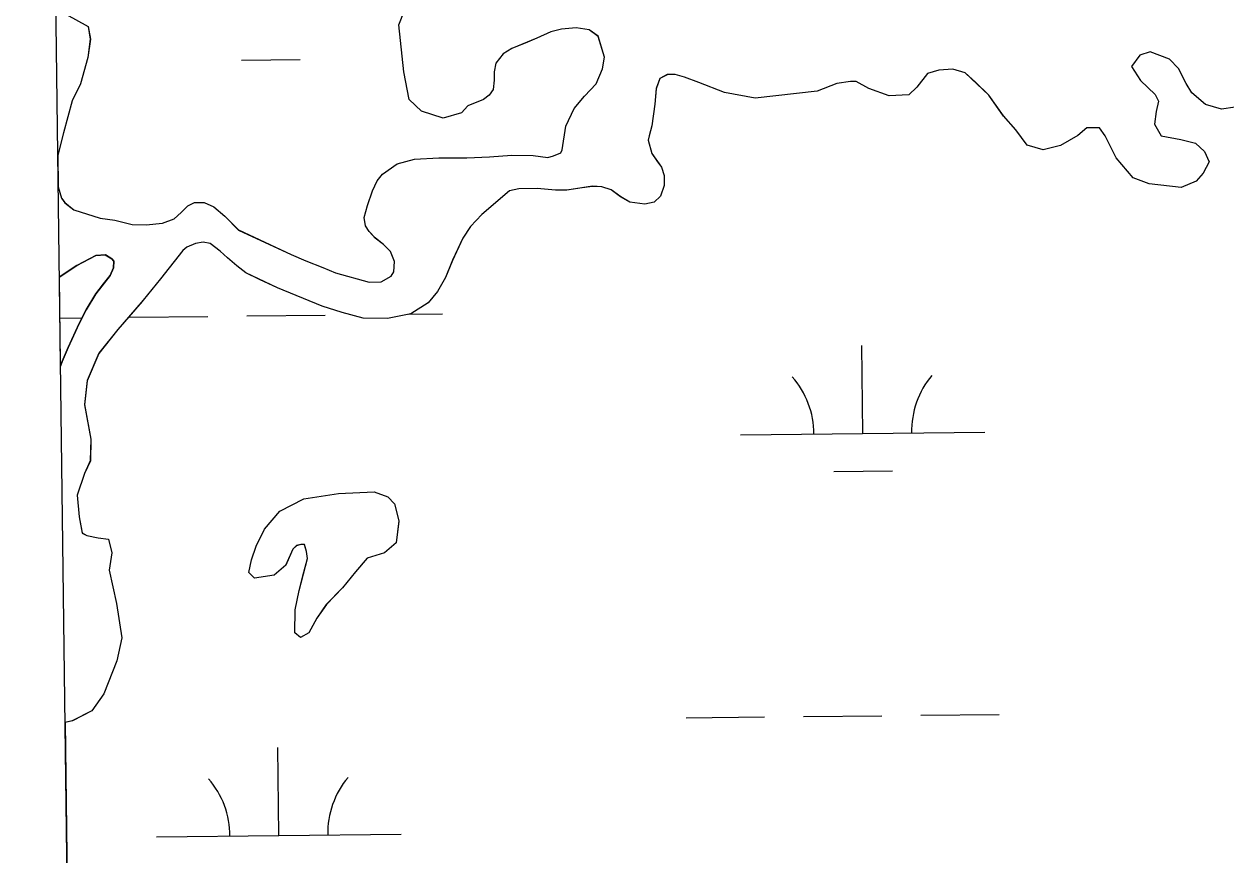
# Model space of a CAD drawing. Extents: x 3734862 to 3772949, y 391520 to 417239.
# Drawn here: x 3738832.3 to 3739323.8, y 413647.2 to 413987 of the extents above; entities that cross this region are included whole.
import ezdxf

# ---------------------------------------------------------------- set-up
doc = ezdxf.new("R2010")
doc.units = 0
for name, color, linetype in [('V-GRID-FRAM', 7, 'Continuous'), ('V-TOPO-SHOR', 7, 'Continuous'), ('V-WETL-SWMP', 7, 'Continuous')]:
    doc.layers.add(name, color=color, linetype=linetype)

msp = doc.modelspace()

# ---------------------------------------------------------------- linework, layer by layer
at = {"layer": 'V-GRID-FRAM'}
msp.add_lwpolyline([(3738832.32, 415033.81), (3770599.18, 415447.36), (3770843.79, 397266.59), (3739061.07, 396852.84), (3738832.32, 415033.81)], dxfattribs=at)
at = {"layer": 'V-TOPO-SHOR'}
for points in [[(3739013.75, 413953.55), (3739011.23, 413950.66), (3739003.7, 413948.43), (3738994.84, 413951.39), (3738989.76, 413956.16), (3738987.6, 413967.44), (3738985.57, 413986.69), (3738989.98, 413997.86), (3739003.61, 414000.92), (3739021.95, 414004.84), (3739025.33, 414005.6)], [(3738845.41, 413993.21), (3738858.57, 413985.95), (3738859.42, 413980.78), (3738858.36, 413973.3), (3738855.38, 413962.57), (3738851.98, 413955.6), (3738848.49, 413942.53), (3738846.16, 413933.41)], [(3738869.48, 413906.83), (3738876.54, 413905.05), (3738882.24, 413904.85), (3738888.95, 413905.53), (3738893.7, 413907.33), (3738896.6, 413909.93), (3738899.3, 413912.65), (3738901.98, 413913.98), (3738905.92, 413914.02), (3738909.93, 413912.28), (3738914.49, 413908.46), (3738920, 413902.76), (3738941.5, 413892.77), (3738947.56, 413890.21), (3738954.5, 413887.44), (3738959.68, 413885.19), (3738973.39, 413881.42), (3738978.42, 413881.63), (3738982.49, 413883.93), (3738983.6, 413885.68), (3738983.87, 413889.91), (3738982.16, 413893.97), (3738979.26, 413896.88), (3738975.95, 413899.49), (3738973.44, 413902.09), (3738971.9, 413904.48), (3738971.37, 413907.93), (3738972.82, 413912.83), (3738974.79, 413918.8), (3738976.73, 413922.9), (3738978.94, 413925.62), (3738984.91, 413929.85), (3738992.03, 413931.7), (3739001.98, 413932.23), (3739013.4, 413932.34), (3739022.65, 413932.68), (3739031.82, 413933.32), (3739040.57, 413933.17), (3739046.56, 413932.39), (3739048.84, 413933.04), (3739051.81, 413934.37), (3739052.42, 413935.54), (3739053.86, 413945.16), (3739057.32, 413952.49), (3739061.44, 413957.44), (3739066.25, 413962.58), (3739068.91, 413968.64), (3739069.67, 413973.45), (3739067.06, 413981.95), (3739063.46, 413984.57), (3739058.16, 413985.45), (3739052.14, 413984.85), (3739047.7, 413983.74), (3739042.04, 413981.18), (3739037.19, 413979.19), (3739031.84, 413977.02), (3739028.26, 413974.81), (3739025.25, 413971.02), (3739024.5, 413967.49), (3739024.54, 413964.04), (3739024.19, 413960.21), (3739022.47, 413957.88), (3739020.18, 413956.14), (3739013.75, 413953.55)], [(3739300.71, 413972.64), (3739292.79, 413975.58), (3739288.56, 413974.25), (3739285.2, 413969.61), (3739288.86, 413963.93), (3739294.85, 413958.21), (3739296.21, 413955.38), (3739295.21, 413951.18), (3739294.66, 413946.03), (3739297.39, 413941.3), (3739305.33, 413939.76), (3739311.4, 413938.26), (3739315.09, 413934.92), (3739316.9, 413930.67), (3739314.48, 413926.02), (3739311.61, 413922.79), (3739305.48, 413920.08), (3739292.39, 413921.7), (3739285.86, 413924.15), (3739278.97, 413932.23), (3739274.43, 413941.21), (3739272.14, 413944.52), (3739266.98, 413944.61), (3739263.18, 413941.39), (3739256.09, 413937.29), (3739249.03, 413935.53), (3739242.5, 413937.51), (3739237.92, 413943.68), (3739232.86, 413949.38), (3739226.9, 413957.91), (3739221.36, 413963.16), (3739217.21, 413966.98), (3739212.08, 413968.47), (3739206.45, 413968.09), (3739201.74, 413966.76), (3739197.43, 413961.21), (3739194.1, 413957.98), (3739186.13, 413957.64), (3739177.74, 413960.59), (3739172.63, 413963.48), (3739170.29, 413963.52), (3739164.66, 413962.68), (3739156.64, 413959.53)], [(3739327.57, 413952.99), (3739321.93, 413952.14), (3739315.41, 413954.13), (3739309.86, 413958.9), (3739307.58, 413962.69), (3739304.4, 413968.83), (3739300.71, 413972.64)], [(3739118.82, 413959.01), (3739108.26, 413963.12), (3739102.39, 413965.28), (3739098.57, 413966.33), (3739095.32, 413966.28), (3739092.34, 413964.66), (3739090.79, 413960.55), (3739090.3, 413954.16), (3739089.07, 413945.32), (3739087.92, 413941.21), (3739087.6, 413939.44), (3739088.98, 413934.01), (3739091.1, 413931.02), (3739092.93, 413928.43), (3739094.05, 413925.07), (3739094.08, 413920.93), (3739092.64, 413916.63), (3739089.94, 413914.21), (3739086.19, 413913.38), (3739080.1, 413914.17), (3739076.29, 413916.3), (3739072.41, 413919.22), (3739068.58, 413920.36), (3739064.75, 413920.62), (3739060.61, 413920), (3739054.29, 413919.02), (3739049.67, 413919.1), (3739042.1, 413919.71), (3739034.72, 413919.64), (3739030.77, 413918.72), (3739019.59, 413909.16), (3739014.88, 413904.21), (3739011.75, 413899.44), (3739007.57, 413890.36), (3739004.7, 413883.32), (3739001.45, 413877.66), (3738997.64, 413873), (3738990.48, 413868.49), (3738981, 413866.58), (3738970.96, 413866.74), (3738962.44, 413869.05), (3738954.21, 413871.64), (3738936.03, 413879.12), (3738928.61, 413882.59), (3738923.04, 413885.24), (3738919.35, 413888.06), (3738915.56, 413891.37), (3738912.55, 413894.17), (3738908.47, 413897.29), (3738905.63, 413897.73), (3738902.47, 413897.19), (3738898.9, 413895.77), (3738897.21, 413894.32), (3738888.06, 413882.76), (3738881.01, 413874.09)], [(3739156.64, 413959.53), (3739131.29, 413956.66), (3739118.82, 413959.01)], [(3738846.32, 413920.4), (3738847.59, 413915.84), (3738848.96, 413913.94), (3738852.66, 413911.07), (3738863.38, 413907.61), (3738869.48, 413906.83)], [(3738850.38, 413854.75), (3738854.86, 413864.52), (3738857.71, 413870.17), (3738861.65, 413876.7), (3738864.77, 413880.78), (3738867.48, 413884.18), (3738868.91, 413887.31), (3738869.05, 413889.96), (3738868.28, 413890.96), (3738865.56, 413892.58), (3738861.71, 413892.35), (3738853.97, 413888.24), (3738847.51, 413884.02), (3738846.79, 413883.46)], [(3738881.01, 413874.09), (3738880.64, 413873.59), (3738870.61, 413862.04), (3738862.95, 413852.33), (3738858.08, 413841.16), (3738856.98, 413831.34), (3738859.57, 413817.23), (3738859.42, 413808.33), (3738856.99, 413803.22), (3738854.04, 413794.36), (3738854.83, 413785.45), (3738856.13, 413778.86), (3738857.99, 413777.9)], [(3738847.25, 413847.15), (3738847.92, 413848.99), (3738850.38, 413854.75)], [(3738942.24, 413772.31), (3738939.33, 413765.79), (3738934.57, 413761.65), (3738926.58, 413760.38), (3738924.28, 413762.76), (3738925.3, 413767.9), (3738927.27, 413773.49), (3738930.66, 413780.46), (3738936.87, 413787.86), (3738946.8, 413792.85), (3738960.89, 413794.96), (3738975.43, 413795.67), (3738981.02, 413793.7), (3738983.78, 413790.84), (3738985.54, 413783.78), (3738984.46, 413774.9), (3738979.71, 413770.76), (3738972.64, 413768.53), (3738967.87, 413762.99), (3738962.61, 413756.51), (3738955.93, 413749.59), (3738952.09, 413744.03), (3738948.71, 413737.99), (3738945.4, 413736.17), (3738943.09, 413738.09), (3738943.25, 413747.46), (3738944.78, 413755.4), (3738946.78, 413762.86), (3738948.27, 413768.46), (3738947.85, 413771.28), (3738946.96, 413774.1), (3738945.56, 413774.13), (3738943.67, 413773.69), (3738942.24, 413772.31)], [(3738857.99, 413777.9), (3738862.66, 413776.89), (3738866.87, 413776.35), (3738868.18, 413770.7), (3738867.13, 413763.69), (3738870.19, 413750.05), (3738872.3, 413735.96), (3738870.27, 413726.62), (3738864.9, 413713.12), (3738860.1, 413706.17), (3738852.06, 413702.08), (3738849.08, 413701.34)]]:
    msp.add_lwpolyline(points, dxfattribs=at)
at = {"layer": 'V-WETL-SWMP'}
for p, q in [((3738985.58, 413986.69), (3738989.98, 413997.87)), ((3738845.41, 413993.22), (3738858.57, 413985.95)), ((3738858.57, 413985.95), (3738859.43, 413980.79)), ((3738987.6, 413967.45), (3738985.58, 413986.69)), ((3739047.7, 413983.75), (3739042.05, 413981.18)), ((3739052.15, 413984.86), (3739047.7, 413983.75)), ((3739058.16, 413985.45), (3739052.15, 413984.86)), ((3739063.46, 413984.57), (3739058.16, 413985.45)), ((3739067.06, 413981.96), (3739063.46, 413984.57)), ((3738859.43, 413980.79), (3738858.37, 413973.31)), ((3739042.05, 413981.18), (3739031.84, 413977.02)), ((3739069.67, 413973.45), (3739067.06, 413981.96)), ((3738858.37, 413973.31), (3738855.38, 413962.58)), ((3739028.26, 413974.82), (3739025.25, 413971.03)), ((3739031.84, 413977.02), (3739028.26, 413974.82)), ((3739068.91, 413968.64), (3739069.67, 413973.45)), ((3739288.56, 413974.25), (3739285.2, 413969.62)), ((3739292.79, 413975.58), (3739288.56, 413974.25)), ((3739300.71, 413972.64), (3739292.79, 413975.58)), ((3738921.18, 413972.24), (3738945.18, 413972.5)), ((3739025.25, 413971.03), (3739024.5, 413967.5)), ((3739066.25, 413962.58), (3739068.91, 413968.64)), ((3739212.08, 413968.47), (3739206.45, 413968.09)), ((3739217.21, 413966.98), (3739212.08, 413968.47)), ((3739285.2, 413969.62), (3739288.86, 413963.94)), ((3739304.4, 413968.83), (3739300.71, 413972.64)), ((3739307.58, 413962.69), (3739304.4, 413968.83)), ((3738989.76, 413956.17), (3738987.6, 413967.45)), ((3739024.54, 413964.05), (3739024.19, 413960.22)), ((3739024.5, 413967.5), (3739024.54, 413964.05)), ((3739092.34, 413964.66), (3739090.8, 413960.56)), ((3739095.32, 413966.29), (3739092.34, 413964.66)), ((3739098.57, 413966.33), (3739095.32, 413966.29)), ((3739102.39, 413965.29), (3739098.57, 413966.33)), ((3739108.26, 413963.12), (3739102.39, 413965.29)), ((3739170.29, 413963.53), (3739164.66, 413962.68)), ((3739172.64, 413963.49), (3739170.29, 413963.53)), ((3739177.74, 413960.59), (3739172.64, 413963.49)), ((3739201.74, 413966.76), (3739197.44, 413961.21)), ((3739206.45, 413968.09), (3739201.74, 413966.76)), ((3739226.9, 413957.92), (3739217.21, 413966.98)), ((3739288.86, 413963.94), (3739294.85, 413958.21)), ((3738855.38, 413962.58), (3738851.99, 413955.6)), ((3739024.19, 413960.22), (3739022.47, 413957.88)), ((3739061.44, 413957.44), (3739066.25, 413962.58)), ((3739090.8, 413960.56), (3739090.3, 413954.17)), ((3739118.82, 413959.01), (3739108.26, 413963.12)), ((3739131.29, 413956.67), (3739118.82, 413959.01)), ((3739156.64, 413959.53), (3739131.29, 413956.67)), ((3739164.66, 413962.68), (3739156.64, 413959.53)), ((3739186.13, 413957.65), (3739177.74, 413960.59)), ((3739197.44, 413961.21), (3739194.1, 413957.98)), ((3739309.86, 413958.91), (3739307.58, 413962.69)), ((3739315.41, 413954.13), (3739309.86, 413958.91)), ((3738851.99, 413955.6), (3738848.49, 413942.54)), ((3738994.84, 413951.4), (3738989.76, 413956.17)), ((3739013.75, 413953.56), (3739011.23, 413950.66)), ((3739020.18, 413956.15), (3739013.75, 413953.56)), ((3739022.47, 413957.88), (3739020.18, 413956.15)), ((3739057.33, 413952.49), (3739061.44, 413957.44)), ((3739090.3, 413954.17), (3739089.07, 413945.33)), ((3739194.1, 413957.98), (3739186.13, 413957.65)), ((3739232.86, 413949.39), (3739226.9, 413957.92)), ((3739294.85, 413958.21), (3739296.21, 413955.38)), ((3739296.21, 413955.38), (3739295.21, 413951.18)), ((3739321.93, 413952.15), (3739315.41, 413954.13)), ((3739003.7, 413948.44), (3738994.84, 413951.4)), ((3739011.23, 413950.66), (3739003.7, 413948.44)), ((3739053.86, 413945.17), (3739057.33, 413952.49)), ((3739237.92, 413943.68), (3739232.86, 413949.39)), ((3739295.21, 413951.18), (3739294.66, 413946.03)), ((3739327.57, 413952.99), (3739321.93, 413952.15)), ((3739052.42, 413935.55), (3739053.86, 413945.17)), ((3739089.07, 413945.33), (3739087.92, 413941.21)), ((3739242.5, 413937.51), (3739237.92, 413943.68)), ((3739266.99, 413944.61), (3739263.18, 413941.39)), ((3739272.14, 413944.53), (3739266.99, 413944.61)), ((3739274.43, 413941.21), (3739272.14, 413944.53)), ((3739294.66, 413946.03), (3739297.39, 413941.3)), ((3738848.49, 413942.54), (3738846.16, 413933.41)), ((3739087.92, 413941.21), (3739087.6, 413939.45)), ((3739087.6, 413939.45), (3739088.98, 413934.01)), ((3739263.18, 413941.39), (3739256.09, 413937.29)), ((3739278.97, 413932.23), (3739274.43, 413941.21)), ((3739297.39, 413941.3), (3739305.33, 413939.77)), ((3739305.33, 413939.77), (3739311.4, 413938.26)), ((3739048.84, 413933.05), (3739051.81, 413934.38)), ((3739051.81, 413934.38), (3739052.42, 413935.55)), ((3739088.98, 413934.01), (3739092.93, 413928.44)), ((3739249.03, 413935.53), (3739242.5, 413937.51)), ((3739256.09, 413937.29), (3739249.03, 413935.53)), ((3739311.4, 413938.26), (3739315.09, 413934.92)), ((3739315.09, 413934.92), (3739316.9, 413930.68)), ((3738846.16, 413933.41), (3738846.32, 413920.42)), ((3738978.94, 413925.63), (3738984.91, 413929.86)), ((3738984.91, 413929.86), (3738992.03, 413931.71)), ((3738992.03, 413931.71), (3739001.98, 413932.24)), ((3739001.98, 413932.24), (3739013.4, 413932.34)), ((3739013.4, 413932.34), (3739022.65, 413932.69)), ((3739022.65, 413932.69), (3739031.82, 413933.32)), ((3739031.82, 413933.32), (3739040.57, 413933.18)), ((3739040.57, 413933.18), (3739046.57, 413932.39)), ((3739046.57, 413932.39), (3739048.84, 413933.05)), ((3739285.86, 413924.15), (3739278.97, 413932.23)), ((3739316.9, 413930.68), (3739314.48, 413926.03)), ((3738976.73, 413922.91), (3738978.94, 413925.63)), ((3739092.93, 413928.44), (3739094.06, 413925.07)), ((3739094.06, 413925.07), (3739094.09, 413920.94)), ((3739292.39, 413921.7), (3739285.86, 413924.15)), ((3739314.48, 413926.03), (3739311.62, 413922.8)), ((3738846.32, 413920.42), (3738847.59, 413915.85)), ((3738974.79, 413918.8), (3738976.73, 413922.91)), ((3739034.72, 413919.64), (3739030.77, 413918.72)), ((3739042.1, 413919.72), (3739034.72, 413919.64)), ((3739049.67, 413919.1), (3739042.1, 413919.72)), ((3739054.29, 413919.03), (3739049.67, 413919.1)), ((3739064.75, 413920.63), (3739054.29, 413919.03)), ((3739068.59, 413920.37), (3739064.75, 413920.63)), ((3739072.41, 413919.22), (3739068.59, 413920.37)), ((3739076.3, 413916.31), (3739072.41, 413919.22)), ((3739094.09, 413920.94), (3739092.64, 413916.63)), ((3739305.48, 413920.09), (3739292.39, 413921.7)), ((3739311.62, 413922.8), (3739305.48, 413920.09)), ((3738847.59, 413915.85), (3738848.96, 413913.95)), ((3738972.82, 413912.83), (3738974.79, 413918.8)), ((3739030.77, 413918.72), (3739019.59, 413909.16)), ((3739080.1, 413914.18), (3739076.3, 413916.31)), ((3739086.19, 413913.39), (3739080.1, 413914.18)), ((3739089.94, 413914.21), (3739086.19, 413913.39)), ((3739092.64, 413916.63), (3739089.94, 413914.21)), ((3738848.96, 413913.95), (3738852.67, 413911.08)), ((3738852.67, 413911.08), (3738863.39, 413907.62)), ((3738893.7, 413907.33), (3738896.6, 413909.94)), ((3738896.6, 413909.94), (3738899.3, 413912.65)), ((3738899.3, 413912.65), (3738901.98, 413913.99)), ((3738901.98, 413913.99), (3738905.92, 413914.02)), ((3738905.92, 413914.02), (3738909.93, 413912.28)), ((3738909.93, 413912.28), (3738914.49, 413908.47)), ((3738971.37, 413907.93), (3738972.82, 413912.83)), ((3738863.39, 413907.62), (3738869.49, 413906.84)), ((3738869.49, 413906.84), (3738876.54, 413905.05)), ((3738876.54, 413905.05), (3738882.25, 413904.86)), ((3738882.25, 413904.86), (3738888.95, 413905.54)), ((3738888.95, 413905.54), (3738893.7, 413907.33)), ((3738914.49, 413908.47), (3738920.01, 413902.77)), ((3738971.9, 413904.48), (3738971.37, 413907.93)), ((3738973.44, 413902.1), (3738971.9, 413904.48)), ((3739019.59, 413909.16), (3739014.88, 413904.22)), ((3738920.01, 413902.77), (3738941.5, 413892.77)), ((3738975.95, 413899.5), (3738973.44, 413902.1)), ((3738979.26, 413896.88), (3738975.95, 413899.5)), ((3739011.75, 413899.45), (3739007.57, 413890.37)), ((3739014.88, 413904.22), (3739011.75, 413899.45)), ((3738898.9, 413895.78), (3738897.21, 413894.33)), ((3738902.47, 413897.2), (3738898.9, 413895.78)), ((3738905.63, 413897.74), (3738902.47, 413897.2)), ((3738908.48, 413897.3), (3738905.63, 413897.74)), ((3738912.56, 413894.18), (3738908.48, 413897.3)), ((3738982.16, 413893.98), (3738979.26, 413896.88)), ((3738853.97, 413888.24), (3738861.71, 413892.34)), ((3738861.71, 413892.34), (3738865.55, 413892.58)), ((3738865.55, 413892.58), (3738868.28, 413890.96)), ((3738868.28, 413890.96), (3738869.05, 413889.96)), ((3738869.05, 413889.96), (3738868.91, 413887.31)), ((3738897.21, 413894.33), (3738888.06, 413882.77)), ((3738915.56, 413891.37), (3738912.56, 413894.18)), ((3738919.35, 413888.07), (3738915.56, 413891.37)), ((3738941.5, 413892.77), (3738947.56, 413890.22)), ((3738947.56, 413890.22), (3738954.5, 413887.44)), ((3738983.87, 413889.92), (3738982.16, 413893.98)), ((3738983.6, 413885.69), (3738983.87, 413889.92)), ((3739007.57, 413890.37), (3739004.7, 413883.33)), ((3738847.51, 413884.02), (3738853.97, 413888.24)), ((3738868.91, 413887.31), (3738867.48, 413884.18)), ((3738923.04, 413885.25), (3738919.35, 413888.07)), ((3738936.03, 413879.13), (3738923.04, 413885.25)), ((3738954.5, 413887.44), (3738959.68, 413885.19)), ((3738959.68, 413885.19), (3738973.4, 413881.43)), ((3738982.49, 413883.94), (3738983.6, 413885.69)), ((3738846.79, 413883.46), (3738847.51, 413884.02)), ((3738847.25, 413847.16), (3738846.79, 413883.46)), ((3738867.48, 413884.18), (3738861.65, 413876.7)), ((3738888.06, 413882.77), (3738881.01, 413874.1)), ((3738973.4, 413881.43), (3738978.42, 413881.64)), ((3738978.42, 413881.64), (3738982.49, 413883.94)), ((3739004.7, 413883.33), (3739001.46, 413877.67)), ((3738861.65, 413876.7), (3738857.71, 413870.18)), ((3738954.22, 413871.65), (3738936.03, 413879.13)), ((3739001.46, 413877.67), (3738997.64, 413873.01)), ((3738857.71, 413870.18), (3738854.86, 413864.52)), ((3738881.01, 413874.1), (3738870.61, 413862.05)), ((3738962.44, 413869.06), (3738954.22, 413871.65)), ((3738997.64, 413873.01), (3738990.48, 413868.5)), ((3738847, 413866.71), (3738856.01, 413866.8)), ((3738875.45, 413867.12), (3738907.44, 413867.45)), ((3738923.44, 413867.62), (3738955.44, 413867.96)), ((3738970.97, 413866.75), (3738962.44, 413869.06)), ((3738981, 413866.59), (3738970.97, 413866.75)), ((3738990.48, 413868.5), (3738981, 413866.59)), ((3738989.59, 413868.32), (3739003.44, 413868.47)), ((3738854.86, 413864.52), (3738850.38, 413854.75)), ((3738870.61, 413862.05), (3738862.95, 413852.34)), ((3739175.28, 413819.54), (3739174.9, 413855.54)), ((3738850.38, 413854.75), (3738847.92, 413848.99)), ((3738862.95, 413852.34), (3738858.09, 413841.17)), ((3738847.92, 413848.99), (3738847.25, 413847.16)), ((3738858.09, 413841.17), (3738856.99, 413831.35)), ((3738856.99, 413831.35), (3738859.57, 413817.25)), ((3738859.57, 413817.25), (3738859.43, 413808.35)), ((3739125.28, 413819.01), (3739225.28, 413820.07)), ((3738859.43, 413808.35), (3738857, 413803.23)), ((3738857, 413803.23), (3738854.04, 413794.38)), ((3739163.44, 413803.98), (3739187.44, 413804.24)), ((3738854.04, 413794.38), (3738854.83, 413785.46)), ((3738936.88, 413787.87), (3738946.8, 413792.86)), ((3738946.8, 413792.86), (3738960.89, 413794.98)), ((3738960.89, 413794.98), (3738975.43, 413795.68)), ((3738975.43, 413795.68), (3738981.02, 413793.71)), ((3738981.02, 413793.71), (3738983.79, 413790.85)), ((3738930.67, 413780.47), (3738936.88, 413787.87)), ((3738983.79, 413790.85), (3738985.55, 413783.8)), ((3738854.83, 413785.46), (3738856.13, 413778.88)), ((3738985.55, 413783.8), (3738984.46, 413774.91)), ((3738856.13, 413778.88), (3738857.99, 413777.91)), ((3738857.99, 413777.91), (3738862.66, 413776.9)), ((3738862.66, 413776.9), (3738866.87, 413776.36)), ((3738927.27, 413773.5), (3738930.67, 413780.47)), ((3738866.87, 413776.36), (3738868.18, 413770.72)), ((3738925.31, 413767.91), (3738927.27, 413773.5)), ((3738942.25, 413772.32), (3738939.33, 413765.81)), ((3738943.68, 413773.7), (3738942.25, 413772.32)), ((3738945.56, 413774.14), (3738943.68, 413773.7)), ((3738946.96, 413774.12), (3738945.56, 413774.14)), ((3738947.85, 413771.29), (3738946.96, 413774.12)), ((3738984.46, 413774.91), (3738979.71, 413770.77)), ((3738868.18, 413770.72), (3738867.13, 413763.71)), ((3738924.29, 413762.77), (3738925.31, 413767.91)), ((3738944.78, 413755.41), (3738948.28, 413768.47)), ((3738948.28, 413768.47), (3738947.85, 413771.29)), ((3738972.65, 413768.54), (3738967.87, 413763)), ((3738979.71, 413770.77), (3738972.65, 413768.54)), ((3738867.13, 413763.71), (3738870.19, 413750.07)), ((3738926.59, 413760.39), (3738924.29, 413762.77)), ((3738939.33, 413765.81), (3738934.58, 413761.67)), ((3738967.87, 413763), (3738962.61, 413756.52)), ((3738934.58, 413761.67), (3738926.59, 413760.39)), ((3738943.25, 413747.47), (3738944.78, 413755.41)), ((3738962.61, 413756.52), (3738955.94, 413749.6)), ((3738870.19, 413750.07), (3738872.3, 413735.97)), ((3738943.1, 413738.1), (3738943.25, 413747.47)), ((3738955.94, 413749.6), (3738952.1, 413744.04)), ((3738952.1, 413744.04), (3738948.72, 413738.01)), ((3738945.41, 413736.19), (3738943.1, 413738.1)), ((3738948.72, 413738.01), (3738945.41, 413736.19)), ((3738872.3, 413735.97), (3738870.28, 413726.64)), ((3738870.28, 413726.64), (3738864.9, 413713.13)), ((3738864.9, 413713.13), (3738860.1, 413706.18)), ((3738860.1, 413706.18), (3738852.07, 413702.1)), ((3739103.1, 413703.34), (3739135.1, 413703.68)), ((3739151.09, 413703.85), (3739183.09, 413704.18)), ((3739199.09, 413704.35), (3739231.09, 413704.69)), ((3738852.07, 413702.1), (3738849.08, 413701.35)), ((3738849.08, 413701.35), (3738852.27, 413447.62)), ((3738936.53, 413655.15), (3738936.15, 413691.15)), ((3738886.54, 413654.62), (3738986.53, 413655.68))]:
    msp.add_line(p, q, dxfattribs=at)
for centre, start, end in [((3739120.04, 413819.43), 359.8334, 41.377), ((3739230.52, 413820.6), 139.8333, 181.377), ((3738881.29, 413655.04), 359.8334, 41.377), ((3738991.77, 413656.21), 139.8333, 181.377)]:
    msp.add_arc(centre, 35.25, start, end, dxfattribs=at)

doc.saveas('drawing.dxf')
